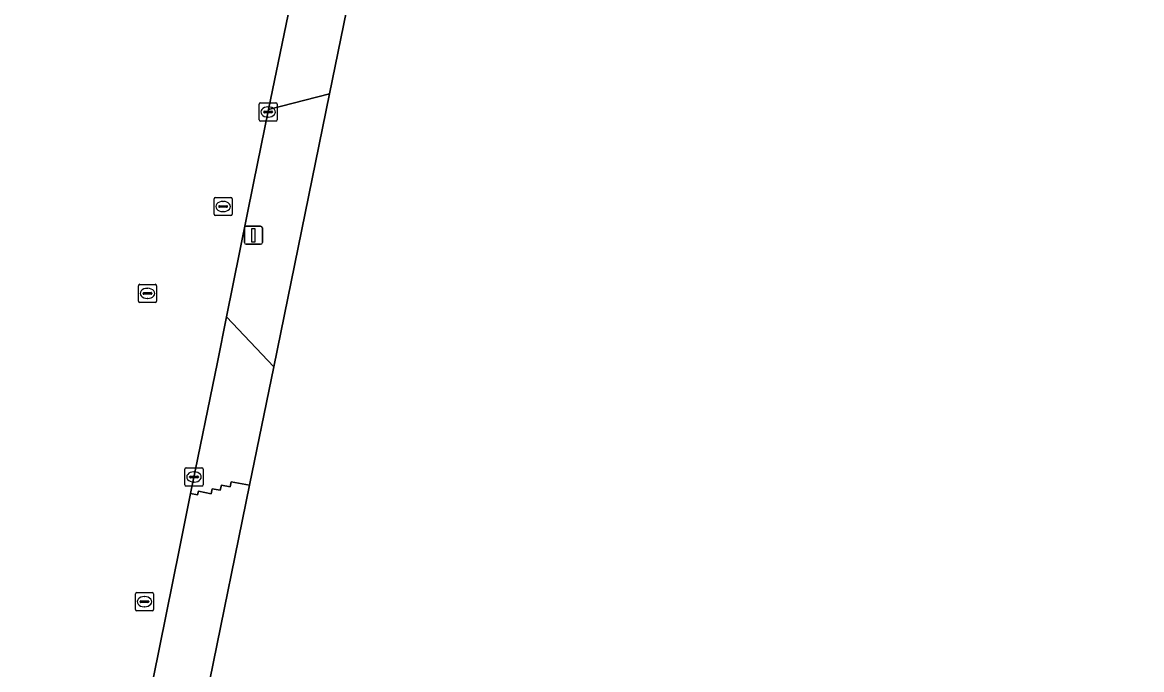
# Model space of a CAD drawing. Extents: x 157692 to 159674, y 381452 to 383291.
# Drawn here: x 158278.6 to 158340.3, y 382774.5 to 382810.1 of the extents above; entities that cross this region are included whole.
import ezdxf

# ---------------------------------------------------------------- set-up
doc = ezdxf.new("R2010")
doc.units = 0
for name, color, linetype in [('IMGEO_Kolk', 7, 'Continuous'), ('IMGEO_Lichtmast', 7, 'Continuous'), ('IMGEO_Pand', 7, 'Continuous'), ('IMGEO_Rijbaan_lokaal_open', 7, 'Continuous'), ('IMGEO_Rioolput', 7, 'Continuous'), ('IMGEO_Voetpad_open', 7, 'Continuous')]:
    doc.layers.add(name, color=color, linetype=linetype)

msp = doc.modelspace()

# ---------------------------------------------------------------- linework, layer by layer
at = {"layer": 'IMGEO_Kolk'}
for p, q in [((158291.661, 382804.747), (158291.661, 382805.599)), ((158291.736, 382805.673), (158292.588, 382805.673)), ((158292.149, 382805.453), (158292.174, 382805.453)), ((158292.662, 382805.599), (158292.662, 382804.747)), ((158292.588, 382804.673), (158291.736, 382804.673)), ((158291.92, 382805.167), (158291.92, 382805.179)), ((158292.358, 382805.13), (158291.96, 382805.13)), ((158291.963, 382805.216), (158292.361, 382805.216)), ((158292.172, 382804.893), (158292.147, 382804.893)), ((158292.404, 382805.179), (158292.404, 382805.167)), ((158287.654, 382785.567), (158288.506, 382785.567)), ((158287.579, 382784.641), (158287.579, 382785.493)), ((158287.838, 382785.061), (158287.838, 382785.073)), ((158288.276, 382785.024), (158287.878, 382785.024)), ((158287.881, 382785.11), (158288.279, 382785.11)), ((158288.067, 382785.347), (158288.092, 382785.347)), ((158288.322, 382785.073), (158288.322, 382785.061)), ((158288.58, 382785.493), (158288.58, 382784.641)), ((158288.506, 382784.567), (158287.654, 382784.567)), ((158288.09, 382784.787), (158288.065, 382784.787))]:
    msp.add_line(p, q, dxfattribs=at)
for points in [[(158291.661, 382804.747), (158291.661, 382805.599)], [(158291.736, 382805.673), (158292.588, 382805.673)], [(158292.662, 382805.599), (158292.662, 382804.747)], [(158292.588, 382804.673), (158291.736, 382804.673)], [(158287.654, 382785.567), (158288.506, 382785.567)], [(158287.579, 382784.641), (158287.579, 382785.493)], [(158288.58, 382785.493), (158288.58, 382784.641)], [(158288.506, 382784.567), (158287.654, 382784.567)]]:
    msp.add_lwpolyline(points, dxfattribs=at)
for centre, radius, start, end in [((158291.738, 382805.597), 0.0765, 91.55205, 178.44795), ((158291.738, 382805.597), 0.0765, 91.55205, 178.44795), ((158292.586, 382805.597), 0.0765, 1.55205, 88.44795), ((158292.586, 382805.597), 0.0765, 1.55205, 88.44795), ((158291.738, 382804.749), 0.0765, 181.55205, 268.44795), ((158291.738, 382804.749), 0.0765, 181.55205, 268.44795), ((158291.96, 382805.176), 0.0403, 85.87752, 175.75265), ((158291.957, 382805.166), 0.0366, 178.93798, 274.71019), ((158292.361, 382805.173), 0.043, 264.86636, 352.45326), ((158292.365, 382805.178), 0.0386, 1.73085, 96.63898), ((158292.586, 382804.749), 0.0765, 271.55205, 358.44795), ((158292.586, 382804.749), 0.0765, 271.55205, 358.44795), ((158287.656, 382785.491), 0.0765, 91.55205, 178.44795), ((158287.656, 382785.491), 0.0765, 91.55205, 178.44795), ((158288.504, 382785.491), 0.0765, 1.55205, 88.44795), ((158288.504, 382785.491), 0.0765, 1.55205, 88.44795), ((158287.878, 382785.07), 0.0403, 85.87752, 175.75265), ((158287.875, 382785.06), 0.0366, 178.93798, 274.71019), ((158288.279, 382785.067), 0.043, 264.86636, 352.45326), ((158288.283, 382785.072), 0.0386, 1.73085, 96.63898), ((158287.656, 382784.643), 0.0765, 181.55205, 268.44795), ((158287.656, 382784.643), 0.0765, 181.55205, 268.44795), ((158288.504, 382784.643), 0.0765, 271.55205, 358.44795), ((158288.504, 382784.643), 0.0765, 271.55205, 358.44795)]:
    msp.add_arc(centre, radius, start, end, dxfattribs=at)
for centre, major_axis, ratio, start_param, end_param in [((158292.148, 382805.173), (-0.387, 0.002), 0.722429, 4.712389, 7.853982), ((158292.173, 382805.173), (-0.39, 0.002), 0.717154, 1.570796, 4.712389), ((158288.066, 382785.067), (-0.387, 0.002), 0.722429, 4.712389, 7.853982), ((158288.091, 382785.067), (-0.39, 0.002), 0.717154, 1.570796, 4.712389)]:
    msp.add_ellipse(centre, major_axis=major_axis, ratio=ratio, start_param=start_param, end_param=end_param, dxfattribs=at)
at = {"layer": 'IMGEO_Lichtmast'}
for p, q in [((158290.854, 382797.983), (158290.854, 382798.783)), ((158290.854, 382798.783), (158290.854, 382797.983)), ((158290.954, 382798.883), (158291.744, 382798.883)), ((158291.744, 382798.883), (158290.954, 382798.883)), ((158291.844, 382798.783), (158291.844, 382797.983)), ((158291.844, 382797.983), (158291.844, 382798.783)), ((158291.744, 382797.883), (158290.954, 382797.883)), ((158290.954, 382797.883), (158291.744, 382797.883))]:
    msp.add_line(p, q, dxfattribs=at)
msp.add_lwpolyline([(158291.274, 382798.758), (158291.424, 382798.758), (158291.424, 382798.008), (158291.274, 382798.008), (158291.274, 382798.758)], dxfattribs=at)
for centre, start, end in [((158290.954, 382798.783), 90, 180), ((158290.954, 382798.783), 90, 180), ((158291.744, 382798.783), 0, 90), ((158291.744, 382798.783), 360, 90), ((158290.954, 382797.983), 180, 270), ((158290.954, 382797.983), 180, 270), ((158291.744, 382797.983), 270, 0), ((158291.744, 382797.983), 270, 0)]:
    msp.add_arc(centre, 0.1, start, end, dxfattribs=at)
at = {"layer": 'IMGEO_Pand'}
msp.add_lwpolyline([(158345.531, 382762.328), (158358.912, 382826.723), (158302.095, 382838.24), (158301.22, 382833.959), (158299.935, 382827.667), (158296.795, 382812.295), (158295.545, 382806.175), (158292.473, 382791.134), (158291.143, 382784.62), (158288.95, 382773.885), (158300.414, 382771.544), (158300.613, 382772.514), (158303.562, 382771.912), (158303.363, 382770.942), (158340.943, 382763.265)], close=True, dxfattribs=at)
at = {"layer": 'IMGEO_Rijbaan_lokaal_open'}
msp.add_lwpolyline([(158277.56, 382771.798), (158285.091, 382770.306), (158287.273, 382781.12), (158287.894, 382784.161), (158289.369, 382791.389), (158289.872, 382793.886), (158291.357, 382801.257), (158292.189, 382805.313), (158294.015, 382814.207), (158295.366, 382820.79), (158296.668, 382827.22), (158298.05, 382834.243), (158298.138, 382834.684), (158298.588, 382836.881)], dxfattribs=at)
for points in [[(158295.545, 382806.175), (158296.795, 382812.295), (158294.015, 382814.207), (158292.189, 382805.313)], [(158292.473, 382791.134), (158289.872, 382793.886), (158289.369, 382791.389), (158287.894, 382784.161), (158288.281, 382784.084), (158288.328, 382784.279), (158289.021, 382784.131), (158289.082, 382784.405), (158289.514, 382784.332), (158289.597, 382784.62), (158290.067, 382784.521), (158290.126, 382784.796), (158291.143, 382784.62)]]:
    msp.add_lwpolyline(points, close=True, dxfattribs=at)
at = {"layer": 'IMGEO_Rioolput'}
for p, q in [((158289.182, 382799.538), (158289.182, 382800.39)), ((158289.257, 382800.464), (158290.109, 382800.464)), ((158290.183, 382800.39), (158290.183, 382799.538)), ((158289.441, 382799.958), (158289.441, 382799.97)), ((158289.879, 382799.921), (158289.481, 382799.921)), ((158289.484, 382800.007), (158289.882, 382800.007)), ((158289.67, 382800.244), (158289.695, 382800.244)), ((158289.925, 382799.97), (158289.925, 382799.958)), ((158290.109, 382799.464), (158289.257, 382799.464)), ((158289.693, 382799.684), (158289.668, 382799.684)), ((158285.017, 382794.752), (158285.017, 382795.604)), ((158285.092, 382795.678), (158285.944, 382795.678)), ((158285.505, 382795.458), (158285.53, 382795.458)), ((158286.018, 382795.604), (158286.018, 382794.752)), ((158285.276, 382795.172), (158285.276, 382795.184)), ((158285.714, 382795.135), (158285.316, 382795.135)), ((158285.319, 382795.221), (158285.717, 382795.221)), ((158285.528, 382794.898), (158285.503, 382794.898)), ((158285.76, 382795.184), (158285.76, 382795.172)), ((158285.944, 382794.678), (158285.092, 382794.678)), ((158284.849, 382777.768), (158284.849, 382778.62)), ((158284.924, 382778.694), (158285.776, 382778.694)), ((158285.108, 382778.188), (158285.108, 382778.2)), ((158285.151, 382778.237), (158285.549, 382778.237)), ((158285.337, 382778.474), (158285.362, 382778.474)), ((158285.592, 382778.2), (158285.592, 382778.188)), ((158285.85, 382778.62), (158285.85, 382777.768)), ((158285.776, 382777.694), (158284.924, 382777.694)), ((158285.546, 382778.151), (158285.148, 382778.151)), ((158285.36, 382777.914), (158285.335, 382777.914))]:
    msp.add_line(p, q, dxfattribs=at)
for points in [[(158289.182, 382799.538), (158289.182, 382800.39)], [(158289.257, 382800.464), (158290.109, 382800.464)], [(158290.183, 382800.39), (158290.183, 382799.538)], [(158290.109, 382799.464), (158289.257, 382799.464)], [(158285.017, 382794.752), (158285.017, 382795.604)], [(158285.092, 382795.678), (158285.944, 382795.678)], [(158286.018, 382795.604), (158286.018, 382794.752)], [(158285.944, 382794.678), (158285.092, 382794.678)], [(158284.849, 382777.768), (158284.849, 382778.62)], [(158284.924, 382778.694), (158285.776, 382778.694)], [(158285.85, 382778.62), (158285.85, 382777.768)], [(158285.776, 382777.694), (158284.924, 382777.694)]]:
    msp.add_lwpolyline(points, dxfattribs=at)
for centre, radius, start, end in [((158289.259, 382800.388), 0.0765, 91.55205, 178.44795), ((158289.259, 382800.388), 0.0765, 91.55205, 178.44795), ((158290.107, 382800.388), 0.0765, 1.55205, 88.44795), ((158290.107, 382800.388), 0.0765, 1.55205, 88.44795), ((158289.481, 382799.967), 0.0403, 85.87752, 175.75265), ((158289.478, 382799.957), 0.0366, 178.93798, 274.71019), ((158289.882, 382799.964), 0.043, 264.86636, 352.45326), ((158289.886, 382799.969), 0.0386, 1.73085, 96.63898), ((158289.259, 382799.54), 0.0765, 181.55205, 268.44795), ((158289.259, 382799.54), 0.0765, 181.55205, 268.44795), ((158290.107, 382799.54), 0.0765, 271.55205, 358.44795), ((158290.107, 382799.54), 0.0765, 271.55205, 358.44795), ((158285.094, 382795.602), 0.0765, 91.55205, 178.44795), ((158285.094, 382795.602), 0.0765, 91.55205, 178.44795), ((158285.942, 382795.602), 0.0765, 1.55205, 88.44795), ((158285.942, 382795.602), 0.0765, 1.55205, 88.44795), ((158285.316, 382795.181), 0.0403, 85.87752, 175.75265), ((158285.313, 382795.171), 0.0366, 178.93798, 274.71019), ((158285.717, 382795.178), 0.043, 264.86636, 352.45326), ((158285.721, 382795.183), 0.0386, 1.73085, 96.63898), ((158285.094, 382794.754), 0.0765, 181.55205, 268.44795), ((158285.094, 382794.754), 0.0765, 181.55205, 268.44795), ((158285.942, 382794.754), 0.0765, 271.55205, 358.44795), ((158285.942, 382794.754), 0.0765, 271.55205, 358.44795), ((158284.926, 382778.618), 0.0765, 91.55205, 178.44795), ((158284.926, 382778.618), 0.0765, 91.55205, 178.44795), ((158285.148, 382778.197), 0.0403, 85.87752, 175.75265), ((158285.145, 382778.187), 0.0366, 178.93798, 274.71019), ((158285.549, 382778.194), 0.043, 264.86636, 352.45326), ((158285.553, 382778.199), 0.0386, 1.73085, 96.63898), ((158285.774, 382778.618), 0.0765, 1.55205, 88.44795), ((158285.774, 382778.618), 0.0765, 1.55205, 88.44795), ((158284.926, 382777.77), 0.0765, 181.55205, 268.44795), ((158284.926, 382777.77), 0.0765, 181.55205, 268.44795), ((158285.774, 382777.77), 0.0765, 271.55205, 358.44795), ((158285.774, 382777.77), 0.0765, 271.55205, 358.44795)]:
    msp.add_arc(centre, radius, start, end, dxfattribs=at)
for centre, major_axis, ratio, start_param, end_param in [((158289.669, 382799.964), (-0.387, 0.002), 0.722429, 4.712389, 7.853982), ((158289.694, 382799.964), (-0.39, 0.002), 0.717154, 1.570796, 4.712389), ((158285.504, 382795.178), (-0.387, 0.002), 0.722429, 4.712389, 7.853982), ((158285.529, 382795.178), (-0.39, 0.002), 0.717154, 1.570796, 4.712389), ((158285.336, 382778.194), (-0.387, 0.002), 0.722429, 4.712389, 7.853982), ((158285.361, 382778.194), (-0.39, 0.002), 0.717154, 1.570796, 4.712389)]:
    msp.add_ellipse(centre, major_axis=major_axis, ratio=ratio, start_param=start_param, end_param=end_param, dxfattribs=at)
at = {"layer": 'IMGEO_Voetpad_open'}
for points in [[(158292.473, 382791.134), (158295.545, 382806.175), (158292.189, 382805.313), (158291.357, 382801.257), (158289.872, 382793.886)], [(158287.273, 382781.12), (158285.091, 382770.306), (158287.597, 382769.777), (158287.758, 382769.742), (158288.95, 382773.885), (158291.143, 382784.62), (158290.126, 382784.796), (158290.067, 382784.521), (158289.597, 382784.62), (158289.514, 382784.332), (158289.082, 382784.405), (158289.021, 382784.131), (158288.328, 382784.279), (158288.281, 382784.084), (158287.894, 382784.161)]]:
    msp.add_lwpolyline(points, close=True, dxfattribs=at)

doc.saveas('drawing.dxf')
